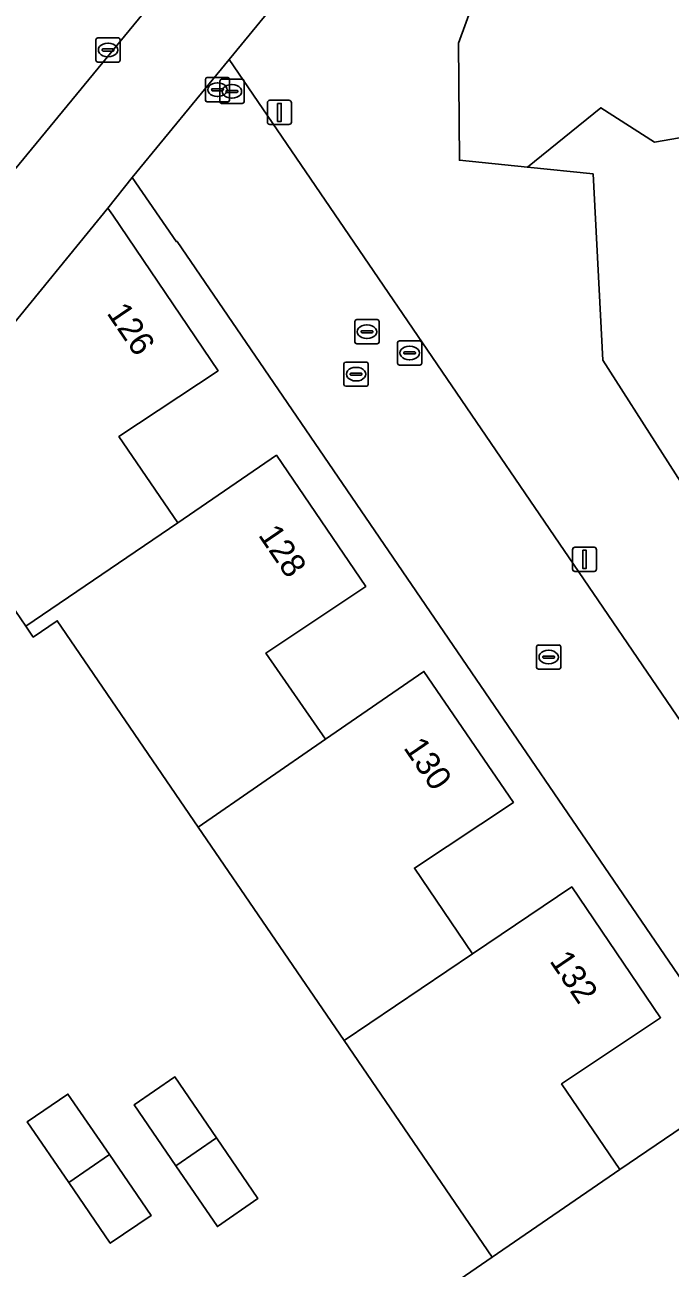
# Model space of a CAD drawing. Extents: x 155275 to 156265, y 382654 to 383635.
# Drawn here: x 155692.4 to 155719, y 383057.5 to 383108.9 of the extents above; entities that cross this region are included whole.
import ezdxf

# ---------------------------------------------------------------- set-up
doc = ezdxf.new("R2010")
doc.units = 0
for name, color, linetype in [('IMGEO_Brandkraan', 7, 'Continuous'), ('IMGEO_Erf', 7, 'Continuous'), ('IMGEO_Groenvoorziening', 7, 'Continuous'), ('IMGEO_Kolk', 7, 'Continuous'), ('IMGEO_Lichtmast', 7, 'Continuous'), ('IMGEO_Pand', 7, 'Continuous'), ('IMGEO_Pand_nummerreeks', 7, 'Continuous'), ('IMGEO_Rijbaan_lokaal_gesloten', 7, 'Continuous'), ('IMGEO_Rijbaan_lokaal_open', 7, 'Continuous'), ('IMGEO_Rioolput', 7, 'Continuous'), ('IMGEO_Voetpad_open', 7, 'Continuous')]:
    doc.layers.add(name, color=color, linetype=linetype)

msp = doc.modelspace()

# ---------------------------------------------------------------- linework, layer by layer
at = {"layer": 'IMGEO_Brandkraan'}
for p, q in [((155699.815, 383105.787), (155699.815, 383106.639)), ((155699.89, 383106.713), (155700.742, 383106.713)), ((155700.303, 383106.493), (155700.328, 383106.493)), ((155700.412, 383105.718), (155700.412, 383106.57)), ((155700.487, 383106.644), (155701.339, 383106.644)), ((155700.816, 383106.639), (155700.816, 383105.787)), ((155700.9, 383106.424), (155700.925, 383106.424)), ((155701.413, 383106.57), (155701.413, 383105.718)), ((155700.074, 383106.207), (155700.074, 383106.219)), ((155700.512, 383106.17), (155700.114, 383106.17)), ((155700.117, 383106.256), (155700.515, 383106.256)), ((155700.326, 383105.933), (155700.301, 383105.933)), ((155700.558, 383106.219), (155700.558, 383106.207)), ((155700.671, 383106.138), (155700.671, 383106.15)), ((155701.109, 383106.101), (155700.711, 383106.101)), ((155700.714, 383106.187), (155701.112, 383106.187)), ((155701.155, 383106.15), (155701.155, 383106.138)), ((155700.742, 383105.713), (155699.89, 383105.713)), ((155701.339, 383105.644), (155700.487, 383105.644)), ((155700.923, 383105.864), (155700.898, 383105.864))]:
    msp.add_line(p, q, dxfattribs=at)
for points in [[(155699.815, 383105.787), (155699.815, 383106.639)], [(155699.89, 383106.713), (155700.742, 383106.713)], [(155700.412, 383105.718), (155700.412, 383106.57)], [(155700.487, 383106.644), (155701.339, 383106.644)], [(155700.816, 383106.639), (155700.816, 383105.787)], [(155701.413, 383106.57), (155701.413, 383105.718)], [(155700.742, 383105.713), (155699.89, 383105.713)], [(155701.339, 383105.644), (155700.487, 383105.644)]]:
    msp.add_lwpolyline(points, dxfattribs=at)
for centre, radius, start, end in [((155699.892, 383106.637), 0.0765, 91.552, 178.448), ((155699.892, 383106.637), 0.0765, 91.552, 178.448), ((155700.489, 383106.568), 0.0765, 91.552, 178.448), ((155700.489, 383106.568), 0.0765, 91.552, 178.448), ((155700.74, 383106.637), 0.0765, 1.552, 88.448), ((155700.74, 383106.637), 0.0765, 1.552, 88.448), ((155701.337, 383106.568), 0.0765, 1.552, 88.448), ((155701.337, 383106.568), 0.0765, 1.552, 88.448), ((155700.114, 383106.216), 0.0403, 85.8775, 175.7526), ((155700.111, 383106.206), 0.0366, 178.938, 274.7102), ((155700.515, 383106.213), 0.043, 264.8664, 352.4533), ((155700.519, 383106.218), 0.0386, 1.7309, 96.639), ((155700.711, 383106.147), 0.0403, 85.8775, 175.7526), ((155700.708, 383106.137), 0.0366, 178.938, 274.7102), ((155701.112, 383106.144), 0.043, 264.8664, 352.4533), ((155701.116, 383106.149), 0.0386, 1.7309, 96.639), ((155699.892, 383105.789), 0.0765, 181.552, 268.448), ((155699.892, 383105.789), 0.0765, 181.552, 268.448), ((155700.489, 383105.72), 0.0765, 181.552, 268.448), ((155700.489, 383105.72), 0.0765, 181.552, 268.448), ((155700.74, 383105.789), 0.0765, 271.552, 358.448), ((155700.74, 383105.789), 0.0765, 271.552, 358.448), ((155701.337, 383105.72), 0.0765, 271.552, 358.448), ((155701.337, 383105.72), 0.0765, 271.552, 358.448)]:
    msp.add_arc(centre, radius, start, end, dxfattribs=at)
for centre, major_axis, ratio, start_param, end_param in [((155700.302, 383106.213), (-0.387, 0.002), 0.722429, 4.712389, 7.853982), ((155700.327, 383106.213), (-0.39, 0.002), 0.717154, 1.570796, 4.712389), ((155700.899, 383106.144), (-0.387, 0.002), 0.722429, 4.712389, 7.853982), ((155700.924, 383106.144), (-0.39, 0.002), 0.717154, 1.570796, 4.712389)]:
    msp.add_ellipse(centre, major_axis=major_axis, ratio=ratio, start_param=start_param, end_param=end_param, dxfattribs=at)
at = {"layer": 'IMGEO_Erf'}
for points in [[(155744.315, 383033.097), (155718.801, 383070.448), (155698.65, 383099.944), (155698.621, 383099.93), (155696.789, 383102.582), (155695.788, 383101.322), (155695.984, 383101.032), (155700.341, 383094.598), (155696.241, 383091.872), (155698.669, 383088.313), (155702.754, 383091.101), (155706.443, 383085.681), (155702.32, 383082.925), (155704.782, 383079.36), (155708.849, 383082.168), (155712.55, 383076.746), (155708.454, 383074.033), (155710.851, 383070.483), (155714.959, 383073.257), (155718.631, 383067.849), (155714.539, 383065.112), (155716.95, 383061.568), (155721.028, 383064.342)], [(155709.682, 383056.592), (155711.666, 383057.944), (155705.548, 383066.902), (155699.52, 383075.727), (155693.691, 383084.262), (155692.698, 383083.583), (155692.393, 383084.03), (155689.693, 383087.98)]]:
    msp.add_lwpolyline(points, dxfattribs=at)
for points in [[(155700.312, 383059.217), (155698.591, 383061.729), (155696.869, 383064.241), (155698.552, 383065.398), (155700.273, 383062.882), (155701.985, 383060.379)], [(155695.883, 383058.524), (155694.165, 383061.032), (155692.446, 383063.539), (155694.133, 383064.692), (155695.851, 383062.187), (155697.573, 383059.676)]]:
    msp.add_lwpolyline(points, close=True, dxfattribs=at)
at = {"layer": 'IMGEO_Groenvoorziening'}
for points in [[(155711.557, 383120.441), (155710.18, 383118.898), (155700.795, 383107.463), (155705.355, 383100.781), (155723.942, 383073.542), (155742.553, 383046.304)], [(155721.087, 383104.513), (155718.377, 383104.051), (155716.162, 383105.465), (155713.131, 383103.008), (155715.841, 383102.729), (155716.242, 383095.037), (155723.652, 383083.455)]]:
    msp.add_lwpolyline(points, dxfattribs=at)
for points in [[(155713.131, 383103.008), (155716.162, 383105.465), (155718.377, 383104.051), (155721.087, 383104.513), (155721.868, 383105.903), (155721.483, 383109.794), (155713.748, 383117.663), (155710.278, 383108.131), (155710.316, 383103.298)], [(155713.131, 383103.008), (155710.316, 383103.298), (155710.278, 383108.131), (155713.748, 383117.663), (155721.483, 383109.794), (155721.868, 383105.903), (155723.632, 383104.671), (155727.762, 383105.051), (155727.804, 383104.992), (155742.897, 383084.163), (155743.556, 383083.253), (155751.257, 383073.438), (155753.999, 383067.834), (155752.202, 383062.412), (155749.467, 383059.929), (155747.367, 383059.538), (155740.681, 383066.236), (155731.593, 383071.669), (155723.652, 383083.455), (155716.242, 383095.037), (155715.841, 383102.729)]]:
    msp.add_lwpolyline(points, close=True, dxfattribs=at)
at = {"layer": 'IMGEO_Kolk'}
for p, q in [((155695.289, 383107.43), (155695.289, 383108.282)), ((155695.364, 383108.356), (155696.216, 383108.356)), ((155695.777, 383108.136), (155695.802, 383108.136)), ((155696.29, 383108.282), (155696.29, 383107.43)), ((155695.548, 383107.85), (155695.548, 383107.862)), ((155695.986, 383107.813), (155695.588, 383107.813)), ((155695.591, 383107.899), (155695.989, 383107.899)), ((155695.8, 383107.576), (155695.775, 383107.576)), ((155696.032, 383107.862), (155696.032, 383107.85)), ((155696.216, 383107.356), (155695.364, 383107.356)), ((155705.543, 383094.028), (155705.543, 383094.88)), ((155705.618, 383094.954), (155706.47, 383094.954)), ((155706.031, 383094.734), (155706.056, 383094.734)), ((155706.544, 383094.88), (155706.544, 383094.028)), ((155705.802, 383094.448), (155705.802, 383094.46)), ((155706.24, 383094.411), (155705.842, 383094.411)), ((155705.845, 383094.497), (155706.243, 383094.497)), ((155706.054, 383094.174), (155706.029, 383094.174)), ((155706.286, 383094.46), (155706.286, 383094.448)), ((155706.47, 383093.954), (155705.618, 383093.954)), ((155713.507, 383082.331), (155713.507, 383083.183)), ((155713.582, 383083.257), (155714.434, 383083.257)), ((155713.809, 383082.8), (155714.207, 383082.8)), ((155713.995, 383083.037), (155714.02, 383083.037)), ((155714.508, 383083.183), (155714.508, 383082.331)), ((155713.766, 383082.751), (155713.766, 383082.763)), ((155714.204, 383082.714), (155713.806, 383082.714)), ((155714.018, 383082.477), (155713.993, 383082.477)), ((155714.25, 383082.763), (155714.25, 383082.751)), ((155714.434, 383082.257), (155713.582, 383082.257))]:
    msp.add_line(p, q, dxfattribs=at)
for points in [[(155695.289, 383107.43), (155695.289, 383108.282)], [(155695.364, 383108.356), (155696.216, 383108.356)], [(155696.29, 383108.282), (155696.29, 383107.43)], [(155696.216, 383107.356), (155695.364, 383107.356)], [(155705.543, 383094.028), (155705.543, 383094.88)], [(155705.618, 383094.954), (155706.47, 383094.954)], [(155706.544, 383094.88), (155706.544, 383094.028)], [(155706.47, 383093.954), (155705.618, 383093.954)], [(155713.507, 383082.331), (155713.507, 383083.183)], [(155713.582, 383083.257), (155714.434, 383083.257)], [(155714.508, 383083.183), (155714.508, 383082.331)], [(155714.434, 383082.257), (155713.582, 383082.257)]]:
    msp.add_lwpolyline(points, dxfattribs=at)
for centre, radius, start, end in [((155695.366, 383108.28), 0.0765, 91.552, 178.448), ((155695.366, 383108.28), 0.0765, 91.552, 178.448), ((155696.214, 383108.28), 0.0765, 1.552, 88.448), ((155696.214, 383108.28), 0.0765, 1.552, 88.448), ((155695.588, 383107.859), 0.0403, 85.8775, 175.7526), ((155695.585, 383107.849), 0.0366, 178.938, 274.7102), ((155695.989, 383107.856), 0.043, 264.8664, 352.4533), ((155695.993, 383107.861), 0.0386, 1.7309, 96.639), ((155695.366, 383107.432), 0.0765, 181.552, 268.448), ((155695.366, 383107.432), 0.0765, 181.552, 268.448), ((155696.214, 383107.432), 0.0765, 271.552, 358.448), ((155696.214, 383107.432), 0.0765, 271.552, 358.448), ((155705.62, 383094.878), 0.0765, 91.552, 178.448), ((155705.62, 383094.878), 0.0765, 91.552, 178.448), ((155706.468, 383094.878), 0.0765, 1.552, 88.448), ((155706.468, 383094.878), 0.0765, 1.552, 88.448), ((155705.842, 383094.457), 0.0403, 85.8775, 175.7526), ((155705.839, 383094.447), 0.0366, 178.938, 274.7102), ((155706.243, 383094.454), 0.043, 264.8664, 352.4533), ((155706.247, 383094.459), 0.0386, 1.7309, 96.639), ((155705.62, 383094.03), 0.0765, 181.552, 268.448), ((155705.62, 383094.03), 0.0765, 181.552, 268.448), ((155706.468, 383094.03), 0.0765, 271.552, 358.448), ((155706.468, 383094.03), 0.0765, 271.552, 358.448), ((155713.584, 383083.181), 0.0765, 91.552, 178.448), ((155713.584, 383083.181), 0.0765, 91.552, 178.448), ((155713.806, 383082.76), 0.0403, 85.8775, 175.7526), ((155714.211, 383082.762), 0.0386, 1.7309, 96.639), ((155714.432, 383083.181), 0.0765, 1.552, 88.448), ((155714.432, 383083.181), 0.0765, 1.552, 88.448), ((155713.584, 383082.333), 0.0765, 181.552, 268.448), ((155713.584, 383082.333), 0.0765, 181.552, 268.448), ((155713.803, 383082.75), 0.0366, 178.938, 274.7102), ((155714.207, 383082.757), 0.043, 264.8664, 352.4533), ((155714.432, 383082.333), 0.0765, 271.552, 358.448), ((155714.432, 383082.333), 0.0765, 271.552, 358.448)]:
    msp.add_arc(centre, radius, start, end, dxfattribs=at)
for centre, major_axis, ratio, start_param, end_param in [((155695.776, 383107.856), (-0.387, 0.002), 0.722429, 4.712389, 7.853982), ((155695.801, 383107.856), (-0.39, 0.002), 0.717154, 1.570796, 4.712389), ((155706.03, 383094.454), (-0.387, 0.002), 0.722429, 4.712389, 7.853982), ((155706.055, 383094.454), (-0.39, 0.002), 0.717154, 1.570796, 4.712389), ((155713.994, 383082.757), (-0.387, 0.002), 0.722429, 4.712389, 7.853982), ((155714.019, 383082.757), (-0.39, 0.002), 0.717154, 1.570796, 4.712389)]:
    msp.add_ellipse(centre, major_axis=major_axis, ratio=ratio, start_param=start_param, end_param=end_param, dxfattribs=at)
at = {"layer": 'IMGEO_Lichtmast'}
for p, q in [((155702.381, 383104.875), (155702.381, 383105.675)), ((155702.381, 383105.675), (155702.381, 383104.875)), ((155702.481, 383105.775), (155703.271, 383105.775)), ((155703.271, 383105.775), (155702.481, 383105.775)), ((155703.371, 383105.675), (155703.371, 383104.875)), ((155703.371, 383104.875), (155703.371, 383105.675)), ((155703.271, 383104.775), (155702.481, 383104.775)), ((155702.481, 383104.775), (155703.271, 383104.775)), ((155714.993, 383086.398), (155714.993, 383087.198)), ((155714.993, 383087.198), (155714.993, 383086.398)), ((155715.093, 383087.298), (155715.883, 383087.298)), ((155715.883, 383087.298), (155715.093, 383087.298)), ((155715.983, 383087.198), (155715.983, 383086.398)), ((155715.983, 383086.398), (155715.983, 383087.198)), ((155715.883, 383086.298), (155715.093, 383086.298)), ((155715.093, 383086.298), (155715.883, 383086.298))]:
    msp.add_line(p, q, dxfattribs=at)
for points in [[(155702.801, 383105.65), (155702.951, 383105.65), (155702.951, 383104.9), (155702.801, 383104.9), (155702.801, 383105.65)], [(155715.413, 383087.173), (155715.563, 383087.173), (155715.563, 383086.423), (155715.413, 383086.423), (155715.413, 383087.173)]]:
    msp.add_lwpolyline(points, dxfattribs=at)
for centre, start, end in [((155702.481, 383105.675), 90, 180), ((155702.481, 383105.675), 90, 180), ((155703.271, 383105.675), 0, 90), ((155703.271, 383105.675), 360, 90), ((155702.481, 383104.875), 180, 270), ((155702.481, 383104.875), 180, 270), ((155703.271, 383104.875), 270, 0), ((155703.271, 383104.875), 270, 0), ((155715.093, 383087.198), 90, 180), ((155715.093, 383087.198), 90, 180), ((155715.883, 383087.198), 0, 90), ((155715.883, 383087.198), 360, 90), ((155715.093, 383086.398), 180, 270), ((155715.093, 383086.398), 180, 270), ((155715.883, 383086.398), 270, 0), ((155715.883, 383086.398), 270, 0)]:
    msp.add_arc(centre, 0.1, start, end, dxfattribs=at)
at = {"layer": 'IMGEO_Pand'}
for points in [[(155695.984, 383101.032), (155695.788, 383101.322), (155691.311, 383095.856), (155688.288, 383092.165), (155690.691, 383088.641), (155689.693, 383087.98), (155692.393, 383084.03), (155698.669, 383088.313), (155696.241, 383091.872), (155700.341, 383094.598)], [(155702.754, 383091.101), (155698.669, 383088.313), (155692.393, 383084.03), (155692.698, 383083.583), (155693.691, 383084.262), (155699.52, 383075.727), (155704.782, 383079.36), (155702.32, 383082.925), (155706.443, 383085.681)], [(155708.849, 383082.168), (155704.782, 383079.36), (155699.52, 383075.727), (155705.548, 383066.902), (155710.851, 383070.483), (155708.454, 383074.033), (155712.55, 383076.746)], [(155714.959, 383073.257), (155710.851, 383070.483), (155705.548, 383066.902), (155711.666, 383057.944), (155716.95, 383061.568), (155714.539, 383065.112), (155718.631, 383067.849)], [(155696.869, 383064.241), (155698.591, 383061.729), (155700.273, 383062.882), (155698.552, 383065.398)], [(155692.446, 383063.539), (155694.165, 383061.032), (155695.851, 383062.187), (155694.133, 383064.692)], [(155720.619, 383056.222), (155724.738, 383058.919), (155721.028, 383064.342), (155716.95, 383061.568), (155711.666, 383057.944), (155709.682, 383056.592), (155715.75, 383047.71), (155723.038, 383052.657)], [(155700.273, 383062.882), (155698.591, 383061.729), (155700.312, 383059.217), (155701.985, 383060.379)], [(155695.851, 383062.187), (155694.165, 383061.032), (155695.883, 383058.524), (155697.573, 383059.676)]]:
    msp.add_lwpolyline(points, close=True, dxfattribs=at)
at = {"layer": 'IMGEO_Rijbaan_lokaal_gesloten'}
msp.add_lwpolyline([(155682.427, 383091.379), (155708.323, 383122.836)], dxfattribs=at)
at = {"layer": 'IMGEO_Rijbaan_lokaal_open'}
for points in [[(155705.355, 383100.781), (155700.795, 383107.463), (155696.789, 383102.582), (155698.621, 383099.93), (155698.65, 383099.944), (155718.801, 383070.448), (155744.315, 383033.097), (155746.721, 383029.574), (155747.84, 383028.105), (155749.193, 383027.585), (155755.874, 383025.193), (155756.4, 383026.63), (155757.762, 383030.353), (155760.94, 383029.184), (155761.44, 383030.472), (155761.488, 383030.572), (155754.044, 383033.378), (155749.542, 383038.194), (155752.158, 383040.632), (155755.794, 383044.021), (155762.866, 383050.613), (155768.485, 383055.851), (155772.949, 383060.012)], [(155742.553, 383046.304), (155723.942, 383073.542), (155705.355, 383100.781)]]:
    msp.add_lwpolyline(points, dxfattribs=at)
at = {"layer": 'IMGEO_Rioolput'}
for p, q in [((155706.069, 383096.708), (155706.921, 383096.708)), ((155705.994, 383095.782), (155705.994, 383096.634)), ((155706.253, 383096.202), (155706.253, 383096.214)), ((155706.691, 383096.165), (155706.293, 383096.165)), ((155706.296, 383096.251), (155706.694, 383096.251)), ((155706.482, 383096.488), (155706.507, 383096.488)), ((155706.737, 383096.214), (155706.737, 383096.202)), ((155706.995, 383096.634), (155706.995, 383095.782)), ((155706.921, 383095.708), (155706.069, 383095.708)), ((155706.505, 383095.928), (155706.48, 383095.928)), ((155707.758, 383094.905), (155707.758, 383095.757)), ((155707.833, 383095.831), (155708.685, 383095.831)), ((155708.759, 383095.757), (155708.759, 383094.905)), ((155708.017, 383095.325), (155708.017, 383095.337)), ((155708.455, 383095.288), (155708.057, 383095.288)), ((155708.06, 383095.374), (155708.458, 383095.374)), ((155708.246, 383095.611), (155708.271, 383095.611)), ((155708.501, 383095.337), (155708.501, 383095.325)), ((155708.685, 383094.831), (155707.833, 383094.831)), ((155708.269, 383095.051), (155708.244, 383095.051))]:
    msp.add_line(p, q, dxfattribs=at)
for points in [[(155706.069, 383096.708), (155706.921, 383096.708)], [(155705.994, 383095.782), (155705.994, 383096.634)], [(155706.995, 383096.634), (155706.995, 383095.782)], [(155706.921, 383095.708), (155706.069, 383095.708)], [(155707.758, 383094.905), (155707.758, 383095.757)], [(155707.833, 383095.831), (155708.685, 383095.831)], [(155708.759, 383095.757), (155708.759, 383094.905)], [(155708.685, 383094.831), (155707.833, 383094.831)]]:
    msp.add_lwpolyline(points, dxfattribs=at)
for centre, radius, start, end in [((155706.071, 383096.632), 0.0765, 91.552, 178.448), ((155706.071, 383096.632), 0.0765, 91.552, 178.448), ((155706.919, 383096.632), 0.0765, 1.552, 88.448), ((155706.919, 383096.632), 0.0765, 1.552, 88.448), ((155706.293, 383096.211), 0.0403, 85.8775, 175.7526), ((155706.29, 383096.201), 0.0366, 178.938, 274.7102), ((155706.694, 383096.208), 0.043, 264.8664, 352.4533), ((155706.698, 383096.213), 0.0386, 1.7309, 96.639), ((155706.071, 383095.784), 0.0765, 181.552, 268.448), ((155706.071, 383095.784), 0.0765, 181.552, 268.448), ((155706.919, 383095.784), 0.0765, 271.552, 358.448), ((155706.919, 383095.784), 0.0765, 271.552, 358.448), ((155707.835, 383095.755), 0.0765, 91.552, 178.448), ((155707.835, 383095.755), 0.0765, 91.552, 178.448), ((155708.683, 383095.755), 0.0765, 1.552, 88.448), ((155708.683, 383095.755), 0.0765, 1.552, 88.448), ((155708.057, 383095.334), 0.0403, 85.8775, 175.7526), ((155708.054, 383095.324), 0.0366, 178.938, 274.7102), ((155708.458, 383095.331), 0.043, 264.8664, 352.4533), ((155708.462, 383095.336), 0.0386, 1.7309, 96.639), ((155707.835, 383094.907), 0.0765, 181.552, 268.448), ((155707.835, 383094.907), 0.0765, 181.552, 268.448), ((155708.683, 383094.907), 0.0765, 271.552, 358.448), ((155708.683, 383094.907), 0.0765, 271.552, 358.448)]:
    msp.add_arc(centre, radius, start, end, dxfattribs=at)
for centre, major_axis, ratio, start_param, end_param in [((155706.481, 383096.208), (-0.387, 0.002), 0.722429, 4.712389, 7.853982), ((155706.506, 383096.208), (-0.39, 0.002), 0.717154, 1.570796, 4.712389), ((155708.245, 383095.331), (-0.387, 0.002), 0.722429, 4.712389, 7.853982), ((155708.27, 383095.331), (-0.39, 0.002), 0.717154, 1.570796, 4.712389)]:
    msp.add_ellipse(centre, major_axis=major_axis, ratio=ratio, start_param=start_param, end_param=end_param, dxfattribs=at)
at = {"layer": 'IMGEO_Voetpad_open'}
for points in [[(155708.323, 383122.836), (155682.427, 383091.379), (155646.823, 383048.128), (155643.042, 383043.534), (155635.105, 383033.893), (155631.252, 383029.213), (155596.474, 382986.965), (155591.698, 382981.075), (155586.805, 382975.087)], [(155641.208, 383035.014), (155646.075, 383040.922), (155649.839, 383045.475), (155663.693, 383062.31), (155667.686, 383067.169), (155673.789, 383074.572), (155688.288, 383092.165), (155691.311, 383095.856), (155695.788, 383101.322), (155696.789, 383102.582), (155700.795, 383107.463), (155710.18, 383118.898), (155711.557, 383120.441)]]:
    msp.add_lwpolyline(points, dxfattribs=at)

# ---------------------------------------------------------------- texts
at = {"layer": 'IMGEO_Pand_nummerreeks'}
for s, rotation, p in [('126', 304.1022, (155695.71, 383096.979)), ('128', 304.2397, (155701.975, 383087.802)), ('130', 304.3142, (155707.98, 383079.006)), ('132', 304.1767, (155714.017, 383070.194))]:
    msp.add_text(s, height=1, rotation=rotation, dxfattribs=at).set_placement(p)

doc.saveas('drawing.dxf')
